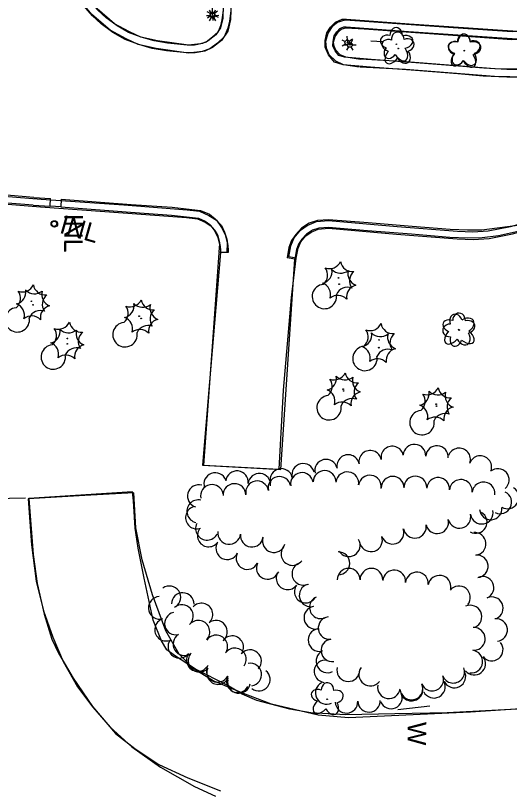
# Model space of a CAD drawing. Extents: x 588843 to 2552415, y 180129 to 269402.
# Drawn here: x 594413.3 to 594572.6, y 184384.9 to 184634.7 of the extents above; entities that cross this region are included whole.
import ezdxf

# ---------------------------------------------------------------- set-up
doc = ezdxf.new("R2010")
doc.units = 0
for name, color, linetype in [('Default', 7, 'Continuous'), ('E_DRN', 7, 'Continuous'), ('E_DRN_Text', 7, 'Continuous'), ('E_DWY', 7, 'Continuous'), ('E_FEN_P', 7, 'Continuous'), ('E_LAND_TreeLine_P', 7, 'Continuous'), ('E_LAND_Vegetation', 7, 'Continuous'), ('E_LTG', 7, 'Continuous'), ('E_SGN', 7, 'Continuous'), ('E_WAL', 7, 'Continuous'), ('E_WAL_Text', 7, 'Continuous')]:
    doc.layers.add(name, color=color, linetype=linetype)

# ---------------------------------------------------------------- blocks, each defined once
blk = doc.blocks.new('LPOL')
at = {"layer": 'Default'}
for p, q in [((-4, 0), (-1.5, 0)), ((-0.75, 1.3), (-2, 3.46)), ((0.75, 1.3), (2, 3.46)), ((1.5, 0), (4, 0)), ((-2, -3.46), (-0.75, -1.3)), ((2, -3.46), (0.75, -1.3))]:
    blk.add_line(p, q, dxfattribs=at)
for radius in [1.5, 1.5, 1.5, 0.125]:
    blk.add_circle((0, 0), radius, dxfattribs=at)
blk = doc.blocks.new('DTRE')
at = {"layer": 'Default'}
blk.add_circle((-0.18, 0), 0.183, dxfattribs=at)
for centre, major_axis, ratio in [((-1.87, 5.32), (1.36, -4.98), 0.782863), ((4.06, 2.74), (-5.27, -2.93), 0.691916), ((-5.87, 0.15), (4.93, -0.12), 0.832022), ((-2.49, -5.24), (1.8, 4.86), 0.716896), ((3.54, -3.71), (-5.01, 4.58), 0.560249)]:
    blk.add_ellipse(centre, major_axis=major_axis, ratio=ratio, start_param=1.570796, end_param=4.712389, dxfattribs=at)
blk = doc.blocks.new('INLT_57')
at = {"layer": 'E_DRN_Text'}
blk.add_text('INL', height=12, dxfattribs=at).set_placement((-11.03, -6))
blk = doc.blocks.new('CTRE')
at = {"layer": 'Default'}
blk.add_circle((0, 0), 0.223, dxfattribs=at)
for centre, start, end in [((-11.97, 8.96), 280.2067, 5.9716), ((1.81, 14.92), 220.2113, 305.9762), ((13.83, 5.89), 160.2113, 245.9762), ((-13.83, -5.9), 340.2113, 65.9762), ((12.03, -9.04), 185.9272, 100.2511), ((-1.81, -14.93), 40.2113, 125.9762)]:
    blk.add_arc(centre, 7.87, start, end, dxfattribs=at)
blk = doc.blocks.new('W_36')
at = {"layer": 'E_WAL_Text'}
blk.add_text('W', height=12, dxfattribs=at).set_placement((-4.46, -6))
blk = doc.blocks.new('LPOL_4')
at = {"layer": 'E_LTG'}
for p, q in [((-13.1, 0), (-4.9, 0)), ((-2.5, 4.3), (-6.6, 11.4)), ((2.5, 4.3), (6.6, 11.4)), ((4.9, 0), (13.1, 0)), ((-6.6, -11.4), (-2.5, -4.3)), ((6.6, -11.4), (2.5, -4.3))]:
    blk.add_line(p, q, dxfattribs=at)
for radius in [4.92, 4.92, 4.92, 0.41]:
    blk.add_circle((0, 0), radius, dxfattribs=at)
blk = doc.blocks.new('CTRE_4')
at = {"layer": 'E_LAND_Vegetation'}
blk.add_circle((0, 0), 0.733, dxfattribs=at)
for centre, start, end in [((-39.3, 29.4), 280.2067, 5.9716), ((5.9, 49), 220.2113, 305.9762), ((45.4, 19.3), 160.2113, 245.9762), ((-45.4, -19.3), 340.2113, 65.9762), ((39.5, -29.6), 100.2511, 185.9272), ((-5.9, -49), 40.2113, 125.9762)]:
    blk.add_arc(centre, 25.8, start, end, dxfattribs=at)
blk = doc.blocks.new('DTRE_4')
at = {"layer": 'E_LAND_Vegetation'}
blk.add_circle((-0.6, 0), 0.601, dxfattribs=at)
for centre, major_axis, ratio in [((-6.1, 17.5), (4.5, -16.3), 0.782863), ((13.3, 9), (-17.3, -9.6), 0.691916), ((-19.3, 0.5), (16.2, -0.4), 0.832022), ((-8.2, -17.2), (5.9, 15.9), 0.716896), ((11.6, -12.2), (-16.4, 15), 0.560249)]:
    blk.add_ellipse(centre, major_axis=major_axis, ratio=ratio, start_param=1.570796, end_param=4.712389, dxfattribs=at)
blk = doc.blocks.new('INLT_36_1')
at = {"layer": 'E_DRN_Text'}
blk.add_text('INL', height=39.37, dxfattribs=at).set_placement((-36.2, -19.7))

msp = doc.modelspace()

# ---------------------------------------------------------------- linework, layer by layer
at = {"layer": 'E_DRN'}
for centre, radius in [((594425.79, 184567.54), 1.06), ((594425.75, 184567.59), 0.836)]:
    msp.add_circle(centre, radius, dxfattribs=at)
at = {"layer": 'E_DWY'}
for points in [[(594482.83, 184694.42), (594482.92, 184659.67), (594482.71, 184636.24), (594482.31, 184632.89), (594481.78, 184630.62), (594480.58, 184627.84), (594478.42, 184625.82), (594475.9, 184623.95), (594473.46, 184623.13), (594469.07, 184622.62), (594458.61, 184624.11), (594452.88, 184625.43), (594448.95, 184627.22), (594443.75, 184630.02), (594437.8, 184635.22), (594433.19, 184640.96), (594429.19, 184647.4), (594427.04, 184653.28), (594421.97, 184675.56)], [(594480.33, 184694.42), (594480.42, 184659.68), (594480.21, 184636.4), (594479.84, 184633.33), (594479.39, 184631.41), (594478.49, 184629.31), (594476.81, 184627.74), (594474.73, 184626.19), (594472.92, 184625.58), (594469.1, 184625.14), (594459.07, 184626.57), (594453.69, 184627.81), (594450.06, 184629.46), (594445.18, 184632.08), (594439.62, 184636.95), (594435.24, 184642.4), (594431.45, 184648.5), (594429.44, 184654), (594424.41, 184676.12)], [(594482.88, 184678.47), (594482.74, 184659.75), (594482.91, 184643.05), (594482.66, 184633.41), (594481.76, 184629.69), (594479.69, 184626.74), (594476.79, 184624.45), (594474.31, 184623.27), (594471.26, 184622.72), (594468.48, 184622.7), (594461.92, 184623.38), (594457.38, 184624.13), (594453.05, 184625.41), (594448.66, 184627.01), (594444.67, 184629.31), (594440.93, 184632.02), (594438.05, 184634.69), (594434.53, 184638.75), (594430.91, 184644.03), (594428.65, 184648.48), (594426.64, 184653.58), (594424.31, 184663.61), (594420.77, 184681.55)], [(594480.38, 184678.45), (594480.24, 184659.73), (594480.41, 184643.07), (594480.16, 184633.74), (594479.44, 184630.73), (594477.86, 184628.48), (594475.46, 184626.59), (594473.53, 184625.67), (594471.03, 184625.21), (594468.6, 184625.2), (594462.25, 184625.86), (594457.94, 184626.57), (594453.83, 184627.78), (594449.72, 184629.28), (594446.03, 184631.41), (594442.52, 184633.96), (594439.84, 184636.43), (594436.51, 184640.28), (594433.07, 184645.31), (594430.94, 184649.51), (594429.04, 184654.33), (594426.75, 184664.14), (594423.21, 184682.07)], [(594554.3, 184628.4), (594573.37, 184627.04), (594585.2, 184627.24), (594601.3, 184628.05), (594604.86, 184628.68), (594608.73, 184630.03), (594612.19, 184632.11), (594615.99, 184635.73), (594618.23, 184639.6), (594619.27, 184642.16), (594620.05, 184646.34), (594620.38, 184652.49)], [(594554.48, 184630.89), (594573.44, 184629.54), (594585.12, 184629.74), (594601.03, 184630.54), (594604.23, 184631.1), (594607.66, 184632.3), (594610.67, 184634.11), (594614.01, 184637.29), (594615.97, 184640.7), (594616.86, 184642.87), (594617.57, 184646.64), (594617.88, 184652.63)], [(594419.21, 184576.09), (594404.01, 184577.31), (594384.03, 184578.76), (594366.37, 184580.21), (594351.36, 184581.37), (594342.02, 184582.2), (594337.83, 184582.73), (594332.84, 184583.63), (594327.17, 184584.87), (594321.26, 184586.44), (594316.27, 184588.21), (594309.99, 184590.99), (594304.06, 184594.2), (594298.9, 184597.49), (594292.71, 184602.03), (594287.19, 184606.54), (594282.18, 184610.98), (594276.2, 184616.79), (594269.91, 184623.92), (594266.44, 184628.42), (594262.8, 184633.83), (594259.87, 184639.25)], [(594419.01, 184573.6), (594403.82, 184574.82), (594383.83, 184576.27), (594366.17, 184577.72), (594351.16, 184578.88), (594341.75, 184579.72), (594337.45, 184580.26), (594332.35, 184581.18), (594326.58, 184582.44), (594320.52, 184584.05), (594315.35, 184585.88), (594308.89, 184588.75), (594302.8, 184592.05), (594297.49, 184595.42), (594291.18, 184600.06), (594285.57, 184604.63), (594280.48, 184609.15), (594274.39, 184615.06), (594267.98, 184622.33), (594264.41, 184626.96), (594260.66, 184632.53), (594257.62, 184638.15)], [(594592.83, 184615.34), (594590.29, 184615.23), (594578.86, 184614.79), (594571.73, 184614.86), (594564.16, 184615.23), (594555.92, 184615.9), (594542.27, 184617), (594527.81, 184618.04), (594518.94, 184618.81), (594516.12, 184619.72), (594514.21, 184622.02), (594513.15, 184624.51), (594513.18, 184626.64), (594513.65, 184629.13), (594514.91, 184631.02), (594516.47, 184632.63), (594518.62, 184633.6), (594520.06, 184633.61), (594540.24, 184632.03), (594557.74, 184630.9), (594570.32, 184630.01), (594575.26, 184629.75), (594580.13, 184629.9), (594588.89, 184630.12)], [(594524.15, 184618.07), (594519.08, 184618.86), (594516.55, 184620.01), (594514.46, 184622.11), (594513.55, 184624.2), (594513.36, 184626.43), (594514.11, 184629.06), (594515.78, 184631.5), (594517.12, 184632.56), (594519.57, 184633.3), (594525.87, 184632.93), (594554.48, 184630.89)], [(594592.7, 184617.84), (594590.19, 184617.72), (594578.83, 184617.29), (594571.8, 184617.36), (594564.33, 184617.72), (594556.12, 184618.4), (594542.45, 184619.49), (594528, 184620.53), (594519.43, 184621.28), (594517.58, 184621.87), (594516.37, 184623.33), (594515.66, 184625), (594515.68, 184626.39), (594516.01, 184628.16), (594516.87, 184629.45), (594517.93, 184630.55), (594519.16, 184631.1), (594519.97, 184631.1), (594540.06, 184629.54), (594557.57, 184628.41), (594570.17, 184627.52), (594575.23, 184627.25), (594580.2, 184627.4), (594588.48, 184627.61)], [(594524.53, 184620.54), (594519.81, 184621.27), (594517.99, 184622.1), (594516.56, 184623.53), (594516.01, 184624.82), (594515.89, 184626.18), (594516.4, 184627.98), (594517.63, 184629.78), (594518.3, 184630.31), (594519.86, 184630.78), (594525.71, 184630.44), (594554.3, 184628.4)], [(594637.04, 184621.11), (594618.66, 184619.3), (594592.92, 184618.07), (594577.68, 184617.41), (594567.89, 184617.55), (594539.25, 184619.81), (594524.54, 184620.64)], [(594637.28, 184618.62), (594618.85, 184616.8), (594593.03, 184615.57), (594577.71, 184614.91), (594567.77, 184615.05), (594539.08, 184617.31), (594524.4, 184618.14)], [(594352, 184580.92), (594400.21, 184577.26), (594421.52, 184575.56), (594448.2, 184573.66)], [(594351.81, 184578.43), (594400.01, 184574.77), (594421.33, 184573.07), (594448.03, 184571.17)], [(594419.21, 184576.09), (594424.55, 184575.77)], [(594419.01, 184573.6), (594424.4, 184573.28)], [(594428.04, 184575.55), (594427.85, 184573.06), (594424.4, 184573.28), (594424.55, 184575.77)], [(594428.04, 184575.55), (594450.55, 184573.84), (594463.77, 184572.92), (594472.92, 184571.89), (594475.79, 184570.65), (594477.64, 184569.19), (594479.66, 184567.02), (594480.7, 184564.93), (594481.45, 184562.59), (594481.8, 184560.5), (594481.86, 184559.23), (594481.87, 184558.36)], [(594448.21, 184573.66), (594468.61, 184572.13), (594472.61, 184571.68), (594475.66, 184570.31), (594478.07, 184568.81), (594479.71, 184566.43), (594480.85, 184564.04), (594481.57, 184561.43), (594481.39, 184558.29), (594478.89, 184558.44)], [(594536.35, 184566.77), (594555.85, 184565.27), (594560.82, 184565.04), (594565.74, 184565.37), (594572.97, 184566.76), (594597.11, 184573.42)], [(594427.85, 184573.06), (594450.37, 184571.34), (594463.54, 184570.43), (594472.27, 184569.45), (594474.49, 184568.49), (594475.94, 184567.35), (594477.59, 184565.58), (594478.38, 184563.99), (594479.01, 184562), (594479.31, 184560.23), (594479.36, 184559.16), (594479.37, 184558.35)], [(594448.03, 184571.17), (594468.37, 184569.64), (594471.94, 184569.24), (594474.49, 184568.1), (594476.31, 184566.96), (594477.54, 184565.18), (594478.5, 184563.16), (594479.05, 184561.16), (594478.89, 184558.44)], [(594536.16, 184564.27), (594555.7, 184562.78), (594560.85, 184562.53), (594566.07, 184562.88), (594573.54, 184564.33), (594597.78, 184571.01)], [(594589.81, 184570.06), (594575.29, 184567.02), (594568.66, 184566.14), (594563.67, 184565.57), (594559.1, 184565.5), (594553.5, 184565.71), (594541.2, 184566.73), (594527, 184567.87), (594514.28, 184568.88), (594510.63, 184568.71), (594508.03, 184567.75), (594505.53, 184566.23), (594503.66, 184564.19), (594502.3, 184562.19), (594501.47, 184559.92), (594500.92, 184556.63)], [(594503.84, 184556.53), (594501.38, 184556.99), (594502.04, 184560.48), (594503.17, 184563.04), (594505.19, 184565.57), (594507.37, 184567.1), (594510.32, 184568.33), (594514.27, 184568.64), (594536.37, 184566.76)], [(594590.26, 184568.64), (594575.81, 184565.21), (594569.08, 184563.67), (594563.83, 184563.07), (594559.08, 184563), (594553.35, 184563.21), (594540.99, 184564.24), (594526.8, 184565.38), (594514.24, 184566.38), (594511.13, 184566.23), (594509.12, 184565.49), (594507.14, 184564.28), (594505.63, 184562.63), (594504.54, 184561.03), (594503.89, 184559.28), (594503.38, 184556.22)], [(594503.84, 184556.53), (594504.45, 184559.73), (594505.33, 184561.73), (594506.92, 184563.73), (594508.59, 184564.89), (594510.91, 184565.87), (594514.27, 184566.14), (594536.16, 184564.27)], [(594481.87, 184558.36), (594479.37, 184558.35), (594477.84, 184540.58), (594475.88, 184516.68), (594473.6, 184489.82), (594498.89, 184488.35), (594503.38, 184556.22), (594500.92, 184556.63)], [(594478.84, 184558.21), (594476.53, 184525.09), (594473.91, 184489.8), (594498.33, 184488.54), (594499.76, 184513.94), (594502.27, 184543.83), (594503.84, 184556.53)], [(594579.31, 184411.32), (594552.49, 184409.94), (594535.58, 184409.57), (594519.69, 184409.27), (594508.54, 184409.89), (594501.71, 184411.16), (594491.16, 184413.95), (594486.41, 184415.99), (594481.54, 184418.84), (594471.28, 184424.02), (594464.52, 184428.41), (594462.13, 184430.27), (594460.4, 184433.1), (594457.71, 184439.8), (594454.73, 184453.32), (594452.82, 184462.97), (594451.85, 184469.49), (594451.34, 184478.28), (594451.05, 184481.18), (594417.59, 184479.05), (594418.96, 184461.03), (594420.21, 184451.61), (594422.55, 184441.71), (594424.93, 184433.72), (594427.1, 184429.19), (594431.9, 184421.12), (594438.1, 184411.99), (594445.56, 184403.26), (594451.74, 184398.48), (594459.5, 184393.32), (594468.85, 184389.01), (594479.38, 184384.76)], [(594597.25, 184412.64), (594560, 184410.19), (594520.66, 184408.34), (594510.87, 184409.2), (594495.8, 184412.69), (594486.77, 184416.2), (594477.06, 184420.21), (594470.62, 184424.2), (594466.03, 184428.89), (594461.72, 184436.37), (594457.45, 184447.93), (594454.13, 184459.22), (594452.07, 184469.54), (594451.42, 184480.89), (594435.6, 184479.99)], [(594435.6, 184479.99), (594435.6, 184479.99), (594417.39, 184478.96), (594418.37, 184464.14), (594419.9, 184452.33), (594422.31, 184442.84), (594425.29, 184434.3), (594428.68, 184426.47), (594433.3, 184418.29), (594438.19, 184411.77), (594443.83, 184405.35), (594450.8, 184398.95), (594460, 184392.43), (594471.01, 184386.2), (594477.79, 184383.03)]]:
    msp.add_lwpolyline(points, dxfattribs=at)
at = {"layer": 'E_FEN_P'}
msp.add_lwpolyline([(594406.08, 184479.02), (594416.47, 184479.2)], dxfattribs=at)
at = {"layer": 'E_LAND_TreeLine_P'}
for centre, radius, start, end in [((594534.8, 184492.28), 3.63, 11.0261, 191.0261), ((594541.97, 184492.87), 3.63, 356.411, 176.411), ((594549.21, 184492.41), 3.63, 356.411, 176.411), ((594527.68, 184490.89), 3.63, 11.0261, 191.0261), ((594556.39, 184491.64), 3.63, 340.1517, 160.1517), ((594513.45, 184488.03), 3.63, 13.0848, 193.0848), ((594520.56, 184489.5), 3.63, 11.0261, 191.0261), ((594563.22, 184489.18), 3.63, 340.1517, 160.1517), ((594499, 184485.03), 3.63, 13.1464, 193.1464), ((594506.06, 184486.68), 3.63, 13.1464, 193.1464), ((594568.87, 184485.03), 3.63, 310.3402, 130.3402), ((594477.67, 184483.71), 3.63, 20.0576, 200.0576), ((594484.71, 184484.3), 3.63, 353.6499, 173.6499), ((594491.92, 184483.49), 3.63, 353.6499, 173.6499), ((594498.42, 184482.42), 3.68, 12.1307, 192.1307), ((594505.66, 184483.69), 3.68, 8.9752, 188.9752), ((594512.97, 184484.36), 3.68, 358.6566, 178.6566), ((594520.3, 184483.93), 3.68, 351.5477, 171.5477), ((594527.58, 184482.84), 3.68, 351.5477, 171.5477), ((594534.91, 184482.48), 3.68, 0.5558, 180.5558), ((594542.26, 184482.55), 3.68, 0.5558, 180.5558), ((594472.37, 184479.8), 3.63, 74.0302, 254.0302), ((594476.61, 184479.83), 3.68, 11.0133, 191.0133), ((594483.92, 184480.13), 3.68, 1.3825, 181.3825), ((594491.2, 184481), 3.68, 10.1105, 190.1105), ((594549.6, 184482.11), 3.68, 355.314, 175.314), ((594556.92, 184481.45), 3.68, 353.7427, 173.7427), ((594564.24, 184480.65), 3.68, 353.7427, 173.7427), ((594569.63, 184477.81), 3.68, 243.8708, 63.8708), ((594572.02, 184479.38), 3.63, 238.388, 58.388), ((594472.23, 184474.9), 3.68, 77.2344, 257.2344), ((594471.74, 184472.87), 3.63, 109.1644, 289.1644), ((594566.58, 184475.82), 3.63, 185.478, 5.478), ((594556.45, 184473.12), 3.68, 193.7193, 13.7193), ((594561.74, 184471.43), 3.63, 239.994, 59.994), ((594563.67, 184474.51), 3.68, 190.4568, 10.4568), ((594475.04, 184469.29), 3.68, 153.0867, 333.0867), ((594549.3, 184471.38), 3.68, 193.7193, 13.7193), ((594475.57, 184467.09), 3.63, 144.0471, 324.0471), ((594482.19, 184467.96), 3.68, 173.6156, 353.6156), ((594534.85, 184468.04), 3.68, 199.5971, 19.5971), ((594542.09, 184469.93), 3.68, 190.257, 10.257), ((594489.5, 184467.09), 3.68, 173.1501, 353.1501), ((594496.62, 184465.33), 3.68, 163.2587, 343.2587), ((594520.77, 184463.98), 3.68, 210.7473, 30.7473), ((594527.92, 184465.57), 3.68, 199.5971, 19.5971), ((594561.4, 184464.42), 3.63, 275.3166, 95.3166), ((594481.54, 184462.99), 3.63, 154.0525, 334.0525), ((594488.07, 184459.81), 3.63, 154.0525, 334.0525), ((594502.63, 184461.15), 3.68, 143.718, 323.718), ((594517.38, 184458.13), 3.68, 269.7743, 89.7743), ((594562.08, 184457.2), 3.63, 275.3166, 95.3166), ((594494.59, 184456.64), 3.63, 154.0525, 334.0525), ((594506.15, 184454.77), 3.68, 116.2477, 296.2477), ((594520.74, 184452.82), 3.68, 0.0494, 180.0494), ((594528.09, 184452.83), 3.68, 0.0494, 180.0494), ((594535.42, 184452.25), 3.68, 355.3877, 175.3877), ((594501, 184453.28), 3.63, 143.9741, 323.9741), ((594542.75, 184451.61), 3.68, 354.7887, 174.7887), ((594550.03, 184450.56), 3.68, 350.0535, 170.0535), ((594563.95, 184450.29), 3.63, 294.1657, 114.1657), ((594506.87, 184449.01), 3.63, 143.9741, 323.9741), ((594508.48, 184447.82), 3.68, 105.7983, 285.7983), ((594462.9, 184447.15), 3.66, 304.8213, 124.8213), ((594467.23, 184445), 3.65, 359.0987, 179.0987), ((594556.29, 184447.14), 3.68, 320.9559, 140.9559), ((594459.8, 184443.77), 3.66, 93.0562, 273.0562), ((594511.74, 184443.93), 3.63, 114.6315, 294.6315), ((594566.92, 184443.67), 3.63, 294.1657, 114.1657), ((594466.97, 184441.12), 3.66, 311.3636, 131.3636), ((594473.26, 184441.64), 3.65, 318.2609, 138.2609), ((594510.03, 184440.63), 3.68, 101.0739, 281.0739), ((594559.98, 184440.93), 3.68, 294.43, 114.43), ((594465.02, 184438.73), 3.65, 102.6407, 282.6407), ((594514.56, 184437.27), 3.63, 97.2288, 277.2288), ((594461.84, 184436.76), 3.66, 108.0323, 288.0323), ((594472.27, 184436.06), 3.66, 316.5021, 136.5021), ((594477.95, 184436.07), 3.65, 308.2191, 128.2191), ((594568.32, 184436.63), 3.63, 276.0415, 96.0415), ((594511.35, 184433.4), 3.68, 100.2068, 280.2068), ((594561.08, 184433.77), 3.68, 272.7404, 92.7404), ((594466.12, 184431.26), 3.66, 144.0631, 324.0631), ((594467.75, 184432.08), 3.65, 122.043, 302.043), ((594478.02, 184431.32), 3.66, 325.1929, 145.1929), ((594483.18, 184431.08), 3.65, 324.5143, 144.5143), ((594515.47, 184430.07), 3.63, 97.2288, 277.2288), ((594566.91, 184430.32), 3.63, 218.7578, 38.7578), ((594472.05, 184426.96), 3.66, 144.0631, 324.0631), ((594472.62, 184426.75), 3.65, 139.5316, 319.5316), ((594484.03, 184427.14), 3.66, 325.1929, 145.1929), ((594488.93, 184426.6), 3.65, 317.8992, 137.8992), ((594513.9, 184426.56), 3.68, 115.7055, 295.7055), ((594560.29, 184426.46), 3.68, 262.972, 82.972), ((594488.95, 184422.27), 3.66, 279.2423, 99.2423), ((594513.24, 184423.32), 3.63, 82.1603, 262.1603), ((594561.25, 184425.77), 3.63, 218.7578, 38.7578), ((594478.5, 184423.49), 3.66, 152.3461, 332.3461), ((594478.64, 184422.77), 3.65, 156.1385, 336.1385), ((594491.76, 184420.65), 3.65, 231.8639, 51.8639), ((594520.61, 184423.74), 3.68, 166.9702, 346.9702), ((594527.7, 184422.28), 3.68, 142.9175, 322.9175), ((594554.49, 184423.17), 3.63, 200.6033, 20.6033), ((594484.99, 184420.09), 3.66, 152.3461, 332.3461), ((594547.7, 184420.62), 3.63, 200.6033, 20.6033), ((594554.81, 184421.7), 3.68, 206.7941, 26.7941), ((594485.34, 184419.9), 3.65, 170.1457, 350.1457), ((594513.61, 184416.35), 3.63, 116.3039, 296.3039), ((594533.73, 184418.23), 3.68, 171.0302, 351.0302), ((594541.02, 184417.77), 3.63, 203.4703, 23.4703), ((594548.24, 184418.39), 3.68, 206.7941, 26.7941), ((594534.37, 184414.88), 3.63, 203.4703, 23.4703), ((594541.01, 184417.47), 3.68, 184.155, 4.155), ((594520.05, 184413.49), 3.63, 182.4652, 2.4652), ((594527.3, 184413.8), 3.63, 182.4652, 2.4652)]:
    msp.add_arc(centre, radius, start, end, dxfattribs=at)
at = {"layer": 'E_SGN'}
msp.add_lwpolyline([(594527.93, 184626.57), (594531.78, 184626.35)], dxfattribs=at)
at = {"layer": 'E_WAL'}
msp.add_lwpolyline([(594536.57, 184411.01), (594546.96, 184412.15)], dxfattribs=at)

# ---------------------------------------------------------------- block references
at = {"layer": 'E_DRN_Text'}
for name, p, xscale, yscale, rotation in [('INLT_36_1', (594433.27, 184566.13), 0.1524003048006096, 0.1524003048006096, -15.969778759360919), ('INLT_57', (594431.98, 184565.32), 0.5000000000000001, 0.5, -90.36283032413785)]:
    msp.add_blockref(name, p, dxfattribs=dict(at, xscale=xscale, yscale=yscale, rotation=rotation))
at = {"layer": 'E_LAND_Vegetation'}
for name, p, xscale, yscale, rotation in [('DTRE_4', (594536.2, 184625.45), 0.1524003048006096, 0.1524003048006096, -15.969778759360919), ('DTRE', (594536.72, 184624.02), 0.49999999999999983, 0.4999999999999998, -85.64095942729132), ('DTRE_4', (594558.13, 184623.37), 0.1524003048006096, 0.1524003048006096, -15.969778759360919), ('DTRE', (594558.04, 184623.35), 0.49999999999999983, 0.4999999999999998, -85.64095942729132), ('CTRE', (594517.46, 184550.14), 0.5000000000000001, 0.5, -90.36283032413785), ('CTRE_4', (594517.69, 184548.11), 0.15240030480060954, 0.15240030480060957, 3.4338469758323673), ('CTRE', (594418.38, 184542.62), 0.5000000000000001, 0.5, -90.36283032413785), ('CTRE_4', (594418.93, 184541.46), 0.15240030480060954, 0.15240030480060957, 3.4338469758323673), ('CTRE', (594453.14, 184537.82), 0.5000000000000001, 0.5, -90.36283032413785), ('CTRE_4', (594453.82, 184537.11), 0.15240030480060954, 0.15240030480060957, 3.4338469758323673), ('DTRE_4', (594556.47, 184533.33), 0.15240030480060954, 0.15240030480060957, 3.4338469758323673), ('DTRE', (594556.24, 184533.4), 0.5000000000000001, 0.5, -90.36283032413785), ('CTRE', (594430, 184530.62), 0.5000000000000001, 0.5, -90.36283032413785), ('CTRE_4', (594429.97, 184528.88), 0.15240030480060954, 0.15240030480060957, 3.4338469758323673), ('CTRE', (594530.53, 184530.16), 0.5000000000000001, 0.5, -90.36283032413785), ('CTRE_4', (594530.48, 184527.66), 0.15240030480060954, 0.15240030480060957, 3.4338469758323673), ('CTRE', (594518.96, 184514.26), 0.5000000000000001, 0.5, -90.36283032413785), ('CTRE_4', (594519.11, 184513.71), 0.15240030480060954, 0.15240030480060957, 3.4338469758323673), ('CTRE', (594548.95, 184509.47), 0.5000000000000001, 0.5, -90.36283032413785), ('CTRE_4', (594549.05, 184508.83), 0.15240030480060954, 0.15240030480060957, 3.4338469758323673), ('DTRE', (594513.8, 184414.24), 0.5000000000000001, 0.5, -90.36283032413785)]:
    msp.add_blockref(name, p, dxfattribs=dict(at, xscale=xscale, yscale=yscale, rotation=rotation))
at = {"layer": 'E_LTG'}
for name, p, xscale, yscale, rotation in [('LPOL_4', (594476.84, 184634.78), 0.15240030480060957, 0.15240030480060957, 0.8014450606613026), ('LPOL', (594476.8, 184635.12), 0.49999999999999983, 0.4999999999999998, -85.64095942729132), ('LPOL', (594520.28, 184626.09), 0.49999999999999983, 0.4999999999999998, -85.64095942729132), ('LPOL_4', (594521.12, 184625.28), 0.15240030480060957, 0.15240030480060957, 0.8014450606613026)]:
    msp.add_blockref(name, p, dxfattribs=dict(at, xscale=xscale, yscale=yscale, rotation=rotation))
at = {"layer": 'E_WAL_Text', "xscale": 0.5000000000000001, "yscale": 0.5, "rotation": -90.36283032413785}
msp.add_blockref('W_36', (594542.76, 184404.79), dxfattribs=at)

doc.saveas('drawing.dxf')
